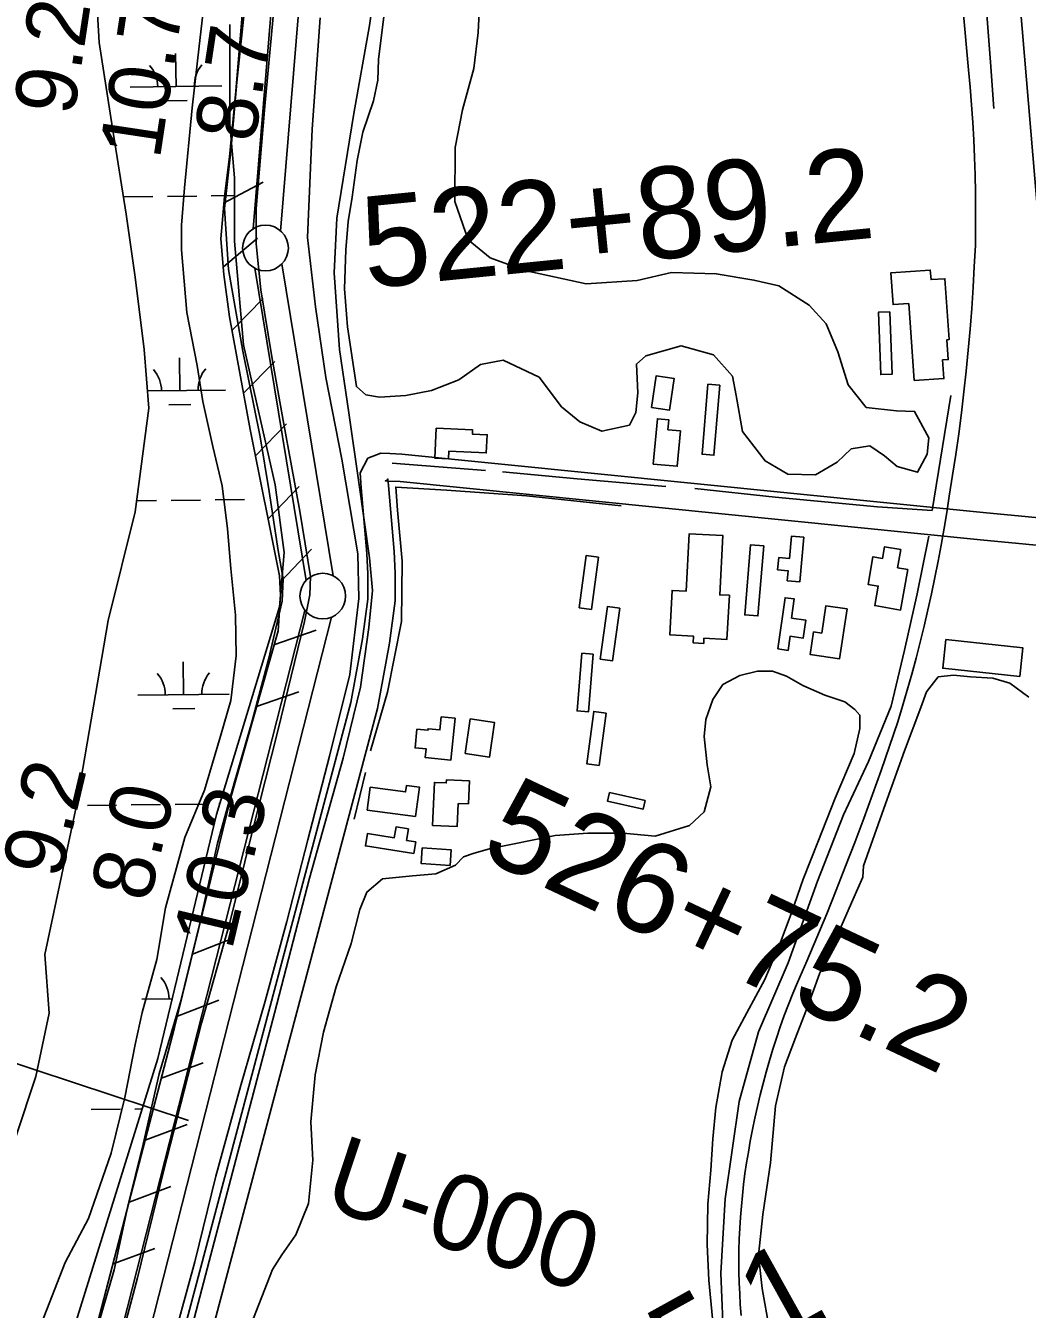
# Model space of a CAD drawing. Extents: x 3715084 to 3753216, y 488173 to 513963.
# Drawn here: x 3735343 to 3736439, y 502484 to 503889 of the extents above; entities that cross this region are included whole.
import ezdxf

# ---------------------------------------------------------------- set-up
doc = ezdxf.new("R2010")
doc.units = 0
for name, color, linetype in [('V-BLDG-OTLN', 7, 'Continuous'), ('V-FLOD-BASE', 7, 'Continuous'), ('V-LEVE-TOET', 7, 'Continuous'), ('V-RAIL-TRAK', 7, 'Continuous'), ('V-RIVR-RANG', 7, 'Continuous'), ('V-RIVR-RANG-IDEN', 7, 'Continuous'), ('V-ROAD-CNTR', 7, 'Continuous'), ('V-RRAP-FSHR', 7, 'Continuous'), ('V-SITE-VEGE', 7, 'Continuous'), ('V-SURV-IDEN', 7, 'Continuous'), ('V-SURV-LINE', 7, 'Continuous'), ('V-TOPO-SHOR', 7, 'Continuous'), ('V-WETL-SWMP', 7, 'Continuous')]:
    doc.layers.add(name, color=color, linetype=linetype)

msp = doc.modelspace()

# ---------------------------------------------------------------- linework, layer by layer
at = {"layer": 'V-BLDG-OTLN'}
for points in [[(3736314.8, 503500.6), (3736309.1, 503585), (3736292, 503583.8), (3736289.6, 503618.7), (3736332.6, 503621.6), (3736333.4, 503611.1), (3736348.6, 503612.1), (3736353.2, 503545.6), (3736350.8, 503545.4), (3736352.3, 503523.6), (3736346.1, 503523.2), (3736347.5, 503502.8)], [(3736288.5, 503576), (3736291, 503507.7), (3736278.4, 503507.2), (3736275.9, 503575.5)], [(3736027.6, 503471.1), (3736032.8, 503505.9), (3736052.4, 503503), (3736047.2, 503468.2)], [(3736102.4, 503495.5), (3736095.9, 503418.9), (3736082.9, 503420), (3736089.4, 503496.6)], [(3736029.6, 503409.3), (3736034.1, 503458.9), (3736046.6, 503457.7), (3736045.6, 503446.9), (3736059.2, 503445.6), (3736055.7, 503406.9)], [(3735792, 503448.6), (3735831.9, 503446.7), (3735831.7, 503442.2), (3735847.9, 503441.4), (3735846.9, 503421.5), (3735805.9, 503423.5), (3735805.5, 503415.1), (3735790.4, 503415.9)], [(3736112.8, 503265.7), (3736110.2, 503217.4), (3736085, 503218.7), (3736084.7, 503213.1), (3736073.3, 503213.7), (3736073.7, 503221), (3736047.5, 503222.5), (3736050.1, 503271.1), (3736065.6, 503270.3), (3736069, 503333.1), (3736105.8, 503331.1), (3736102.3, 503266.2)], [(3736150.6, 503319.7), (3736144.1, 503243.1), (3736129.6, 503244.3), (3736136.1, 503321)], [(3736194.4, 503329.4), (3736189.8, 503280.4), (3736176.2, 503281.7), (3736177.2, 503292.5), (3736165.6, 503293.6), (3736166.8, 503307), (3736178.5, 503305.9), (3736180.8, 503330.6)], [(3736307.9, 503293.9), (3736300.1, 503249.5), (3736271.9, 503254.4), (3736275.7, 503275.8), (3736264.5, 503277.7), (3736269.8, 503307.9), (3736280.5, 503306), (3736282.7, 503318.8), (3736300.3, 503315.8), (3736296.8, 503295.8)], [(3735969.6, 503307.6), (3735961.9, 503250.3), (3735948.5, 503252.1), (3735956.2, 503309.4)], [(3736166, 503207), (3736173.7, 503263.1), (3736183.7, 503261.7), (3736180.8, 503240.8), (3736196.4, 503238.6), (3736193.7, 503218.9), (3736179.2, 503220.9), (3736177.1, 503205.5)], [(3735992.8, 503251.5), (3735985.1, 503194.2), (3735971.6, 503196), (3735979.4, 503253.3)], [(3736241.5, 503250.8), (3736233.2, 503196.1), (3736201.1, 503201), (3736204.9, 503225.6), (3736213.9, 503224.3), (3736218.5, 503254.3)], [(3736349.5, 503217.3), (3736433.9, 503208.2), (3736430.5, 503177), (3736346.2, 503186)], [(3735963.8, 503201.3), (3735958.6, 503138.2), (3735946.2, 503139.2), (3735951.4, 503202.3)], [(3735977.9, 503136.9), (3735970.2, 503079.6), (3735956.8, 503081.4), (3735964.5, 503138.7)], [(3735812.7, 503131.2), (3735808.1, 503085.5), (3735780.1, 503088.2), (3735781.1, 503097.6), (3735768.9, 503098.8), (3735771, 503119.2), (3735783, 503118), (3735783.2, 503119.7), (3735796.1, 503118.4), (3735797.5, 503132.7)], [(3735823.6, 503092.5), (3735829.4, 503130.5), (3735856, 503126.5), (3735850.2, 503088.5)], [(3735769.5, 503023.7), (3735716.7, 503030.8), (3735720, 503055.8), (3735758.6, 503050.6), (3735759.5, 503057.6), (3735773.8, 503055.7)], [(3735788.1, 503014), (3735790.1, 503061), (3735803.1, 503060.5), (3735803.3, 503063.7), (3735828.4, 503062.7), (3735827.4, 503037.4), (3735816.1, 503037.9), (3735815.1, 503012.9)], [(3735981.7, 503049.9), (3736020.6, 503041.2), (3736018.4, 503031.6), (3735979.6, 503040.4)], [(3735767.5, 502983.1), (3735714.7, 502991.5), (3735716.9, 503005.1), (3735746.2, 503000.5), (3735748.1, 503012.3), (3735761.6, 503010.1), (3735759.6, 502997.5), (3735769.6, 502995.9)], [(3735807.3, 502970.2), (3735775.7, 502972.2), (3735776.8, 502989.3), (3735808.3, 502987.4)]]:
    msp.add_lwpolyline(points, close=True, dxfattribs=at)
at = {"layer": 'V-FLOD-BASE'}
msp.add_lwpolyline([(3735614.8, 503910.8), (3735604.6, 503800.8), (3735595.1, 503689), (3735595.1, 503650.4), (3735600.1, 503599.8), (3735612.1, 503526.5), (3735624.7, 503457), (3735643, 503357.7), (3735654.4, 503286.3), (3735653.7, 503266.1), (3735648, 503237), (3735618.9, 503117.5), (3735591.1, 503008.2), (3735566.4, 502907.7), (3735535.4, 502797.7), (3735493.6, 502635.3), (3735465.1, 502519), (3735442.3, 502432.4)], dxfattribs=at)
at = {"layer": 'V-LEVE-TOET'}
for points in [[(3735419, 502456), (3735439.6, 502527.8), (3735454.7, 502597.2), (3735471.6, 502665.3), (3735489.1, 502742.1), (3735512.8, 502822), (3735533.5, 502907), (3735552.9, 502994.4), (3735571, 503060), (3735590.4, 503126.9), (3735608.6, 503195.6), (3735623.6, 503259.3), (3735624.8, 503283.7), (3735619.2, 503314.9), (3735609.2, 503379.2), (3735599.3, 503439.2), (3735580.6, 503532.9), (3735565, 503622.3), (3735560.6, 503689.1), (3735567.5, 503751.6), (3735573.8, 503827.2), (3735583.2, 503913.4)], [(3735665.2, 503897.6), (3735656.4, 503775.7), (3735651.4, 503657.1), (3735660.1, 503581.5), (3735671.3, 503504), (3735688.8, 503414.7), (3735706.2, 503311), (3735707.5, 503262.2), (3735697.4, 503179.1), (3735675.5, 503089.8), (3735651.8, 502998), (3735628.6, 502908.7), (3735604.8, 502821.8), (3735578, 502728.2), (3735551.1, 502630.1), (3735527.9, 502536.4), (3735496.6, 502422.1)]]:
    msp.add_lwpolyline(points, dxfattribs=at)
at = {"layer": 'V-RAIL-TRAK'}
for points in [[(3736368.5, 503905.4), (3736374.4, 503840.8), (3736376.2, 503821.6), (3736377.7, 503802.4), (3736379, 503783.2), (3736380.1, 503764), (3736380.9, 503744.8), (3736381.6, 503725.6), (3736382, 503706.3), (3736382.2, 503687.1), (3736382.2, 503667.9), (3736381.9, 503648.6), (3736380.8, 503625.6), (3736379.5, 503602.7), (3736377.9, 503579.7), (3736376.1, 503556.8), (3736374.1, 503533.9), (3736371.9, 503511), (3736369.4, 503488.2), (3736366.6, 503465.3), (3736363.7, 503442.5), (3736360.5, 503419.8), (3736357, 503397)], [(3736357, 503397), (3736353.4, 503374.3), (3736350.7, 503356.4), (3736347.8, 503339.2), (3736344.6, 503320.7), (3736341.3, 503302.9), (3736337.7, 503285.1), (3736334, 503267.3), (3736330.1, 503249.7), (3736325.9, 503232), (3736321.6, 503214.4), (3736317.1, 503196.9), (3736312.4, 503179.4), (3736307.5, 503161.9), (3736302.3, 503144.5), (3736297, 503127.2), (3736288.1, 503100.7), (3736278.9, 503074.2), (3736269.5, 503047.9), (3736259.9, 503021.6), (3736250.1, 502995.4), (3736240, 502969.2), (3736229.8, 502943.2), (3736219.3, 502917.2), (3736208.6, 502891.4), (3736197.7, 502865.6), (3736192.4, 502853.8), (3736187.2, 502841.9), (3736182.3, 502829.9), (3736177.5, 502817.9), (3736172.9, 502805.8), (3736168.5, 502793.6), (3736164.4, 502781.3), (3736160.4, 502769), (3736156.6, 502756.6), (3736153, 502744.1), (3736149.6, 502731.6), (3736146.4, 502719.1), (3736143.4, 502706.5), (3736140.7, 502693.8), (3736138.1, 502681.1), (3736135.7, 502668.4), (3736133.6, 502656.6), (3736131.6, 502644.8), (3736129.9, 502633), (3736128.3, 502621.1), (3736127, 502609.2), (3736125.9, 502597.3), (3736124.9, 502585.3), (3736124.2, 502573.4), (3736123.7, 502561.4), (3736123.3, 502549.5), (3736123.2, 502537.5), (3736123.3, 502525.5), (3736123.6, 502513.5), (3736124.1, 502501.6), (3736124.7, 502489.6), (3736125.6, 502477.7)]]:
    msp.add_lwpolyline(points, dxfattribs=at)
at = {"layer": 'V-RIVR-RANG'}
msp.add_line((3735521, 502691.1), (3734628.4, 502985.7), dxfattribs=at)
at = {"layer": 'V-ROAD-CNTR'}
for points in [[(3736184.7, 506906.1), (3736197, 506766.8), (3736212.8, 506567.9), (3736232.6, 506284.2), (3736257.8, 505993.5), (3736279.1, 505753.5), (3736349.3, 504920.1), (3736384.6, 504480.2), (3736421.9, 504020), (3736483.8, 503285.7), (3736534.1, 502641.5), (3736554.4, 502400)], [(3737023.9, 503295.8), (3736390.5, 503356.5), (3735754.6, 503420.2), (3735741.2, 503420.7), (3735731.6, 503421.1), (3735717.4, 503415.7), (3735708.7, 503399.6), (3735709.9, 503383.4), (3735716.2, 503311.6), (3735717.2, 503289.3), (3735717.1, 503261.5), (3735711.4, 503218), (3735698.7, 503148.4), (3735458.6, 502245.1)], [(3737021.1, 503265.9), (3736387.5, 503326.6), (3735752.5, 503390.2), (3735739.9, 503390.7), (3735736.5, 503390.9), (3735738.6, 503391.7), (3735739.3, 503393), (3735739.8, 503385.7), (3735746.1, 503313.6), (3735747.3, 503290), (3735747.1, 503259.5), (3735741.1, 503213.4), (3735728, 503141.8), (3735487.9, 502238.5)]]:
    msp.add_lwpolyline(points, dxfattribs=at)
at = {"layer": 'V-RRAP-FSHR'}
for p, q in [((3735559.4, 503694.9), (3735602.6, 503717.7)), ((3735559.2, 503625.1), (3735596.7, 503656.4)), ((3735568.7, 503555.8), (3735602.9, 503590.6)), ((3735581.4, 503486.9), (3735615.6, 503521.7)), ((3735594.5, 503418.2), (3735628.2, 503453.5)), ((3735608.3, 503349.5), (3735642, 503384.9)), ((3735622, 503280.9), (3735655.7, 503316.2)), ((3735614.6, 503211.5), (3735660.7, 503227.6)), ((3735595.5, 503144.2), (3735641.7, 503160.2)), ((3735525.5, 502873.1), (3735571, 502890.8)), ((3735508.9, 502805.1), (3735554.4, 502822.8)), ((3735491.5, 502737.3), (3735537.2, 502754.3)), ((3735473.8, 502669.6), (3735519.6, 502686.6)), ((3735456.1, 502601.8), (3735501.9, 502618.9)), ((3735438.5, 502534.1), (3735484.3, 502551.1))]:
    msp.add_line(p, q, dxfattribs=at)
for points in [[(3735602.6, 504100.7), (3735596.7, 504057.5), (3735589.4, 503978.8), (3735580.3, 503905.2), (3735573, 503817.2), (3735565.8, 503745.6), (3735560.3, 503702.1), (3735556.6, 503655.9), (3735559.9, 503616.7), (3735566, 503570.3), (3735588.7, 503447.1), (3735620.8, 503287.1), (3735621.7, 503265.7), (3735619, 503227), (3735567.3, 503044.5), (3735505.9, 502792.8), (3735359.9, 502232.6), (3735347.3, 502162.3), (3735339.2, 502137.8)], [(3735565.8, 503745.5), (3735560.3, 503702.1), (3735556.6, 503655.9), (3735559.9, 503616.7), (3735566, 503570.3), (3735588.7, 503447.1), (3735620.8, 503287.1), (3735621.7, 503265.7), (3735619, 503227), (3735592.4, 503133)], [(3735530, 502891.6), (3735505.9, 502792.8), (3735383.3, 502322.4)]]:
    msp.add_lwpolyline(points, dxfattribs=at)
at = {"layer": 'V-SITE-VEGE'}
for points in [[(3735540.9, 503936.1), (3735532.6, 503866.7), (3735524.9, 503799.2), (3735516.6, 503711.4), (3735513.4, 503670.6), (3735513.4, 503643.9), (3735519.1, 503575.1), (3735530.5, 503517.2), (3735536.9, 503477.7), (3735547.7, 503428.7), (3735557.9, 503385.4), (3735563.6, 503338.3), (3735567.4, 503295), (3735572.5, 503244.1), (3735573.1, 503199.5), (3735567.3, 503150.5), (3735555.9, 503111.7), (3735538.6, 503052.5), (3735517, 503000.9), (3735496, 502923.9), (3735486.4, 502867.3), (3735470.4, 502809.4), (3735462.8, 502774.3), (3735451.3, 502716.4), (3735436.6, 502655.3), (3735411.8, 502584), (3735386.3, 502535.7), (3735360.2, 502469.5)], [(3735839.5, 503911), (3735838.1, 503881.5), (3735833.3, 503842.3), (3735820.9, 503797), (3735812.7, 503755.8), (3735812.6, 503696.7), (3735827.1, 503654.8), (3735851.1, 503634.8), (3735888.9, 503621.1), (3735956.2, 503606.6), (3736011.8, 503610.1), (3736049.6, 503619), (3736098.4, 503617.6), (3736139.6, 503610.7), (3736167.1, 503604.5), (3736200.1, 503583.2), (3736218.6, 503562.6), (3736231.6, 503532.3), (3736242.6, 503495.9), (3736262.5, 503471.2), (3736295.5, 503467.7), (3736315.4, 503467), (3736331.2, 503438.2), (3736329.2, 503420.3), (3736318.8, 503400.4), (3736296.2, 503406.6), (3736282.4, 503418.3), (3736266.6, 503429.3), (3736246, 503425.9), (3736230.9, 503411.4), (3736206.9, 503397.7), (3736176.6, 503398.4), (3736151.9, 503412.8), (3736127.2, 503445.1), (3736120.3, 503484.3), (3736116.2, 503505.6), (3736095.6, 503529), (3736059.9, 503538.6), (3736021.4, 503527.6), (3736011.1, 503518.7), (3736012.5, 503487.1), (3736010.4, 503465.8), (3736003.5, 503452), (3735973.3, 503445.2), (3735949.3, 503455.5), (3735929.3, 503472), (3735904.6, 503504.3), (3735865.5, 503522.9), (3735840.7, 503518.1), (3735816.7, 503501.6), (3735787.1, 503489.9), (3735759, 503484.4), (3735730.1, 503482.4), (3735715, 503485.1), (3735704.7, 503494.1), (3735695.1, 503559.3), (3735691.7, 503601.2), (3735693.1, 503643.8), (3735695.8, 503674.7), (3735700, 503701.5), (3735705.5, 503741.4), (3735711.7, 503772.3), (3735723.4, 503806.6), (3735728.2, 503829.3), (3735728.9, 503852), (3735737.8, 503922.7)], [(3735576.5, 502434.8), (3735601.3, 502498), (3735613, 502528.2), (3735623.3, 502544), (3735638.4, 502566), (3735652.2, 502600.3), (3735657, 502647.7), (3735655, 502689.6), (3735659.8, 502741.1), (3735668.7, 502787.8), (3735682.5, 502837.3), (3735699, 502884.7), (3735708.6, 502921.8), (3735716.2, 502941), (3735733.4, 502955.5), (3735766.3, 502958.9), (3735791.8, 502960.9), (3735813.1, 502970.5), (3735822, 502979.5), (3735833.7, 502983.6), (3735850.2, 502988.4), (3735922.3, 503002.8), (3735958, 503005.5), (3735996.5, 503005.5), (3736031.5, 503002.1), (3736069.3, 503013.7), (3736085.1, 503028.8), (3736092.7, 503056.3), (3736088.6, 503080.4), (3736085.2, 503111.3), (3736087.2, 503129.8), (3736094.8, 503151.8), (3736105.8, 503168.3), (3736124.3, 503177.9), (3736143.6, 503182.7), (3736160.1, 503182.7), (3736175.2, 503177.2), (3736193, 503166.9), (3736217.1, 503156.6), (3736239.1, 503149), (3736250.1, 503140.7), (3736255.5, 503134.6), (3736255.5, 503120.1), (3736249.3, 503092.7), (3736228.7, 503043.9), (3736209.5, 502995.8), (3736193.6, 502955.3), (3736180.6, 502918.2), (3736168.2, 502885.2), (3736151.7, 502845.4), (3736131.8, 502809), (3736116, 502778.8), (3736104.9, 502744.4), (3736098.1, 502705.3), (3736094.6, 502670.9), (3736092.5, 502636.6), (3736089.1, 502599.5), (3736088.4, 502555.5), (3736090.4, 502516.3), (3736094.5, 502474.4)], [(3736156.4, 502464.1), (3736148.8, 502507.4), (3736144.7, 502543.8), (3736149.5, 502588.4), (3736157.8, 502644.8), (3736163.3, 502707.3), (3736173, 502749.9), (3736185.3, 502781.5), (3736199.1, 502817.2), (3736211.5, 502851.5), (3736225.9, 502882.5), (3736247.9, 502932.6), (3736258.9, 502957.3), (3736259.6, 502969.7), (3736283.7, 503037.7), (3736304.3, 503095.4), (3736322.2, 503142.8), (3736328.4, 503160), (3736341.4, 503176.4), (3736357.9, 503178.5), (3736376.5, 503176.4), (3736401.2, 503175), (3736419.7, 503169.5), (3736440.4, 503154.4)]]:
    msp.add_lwpolyline(points, dxfattribs=at)
at = {"layer": 'V-SURV-LINE'}
for points in [[(3735592, 503666.8), (3735651.5, 504392.5)], [(3735681.4, 504390), (3735621.9, 503664.3)], [(3735623.3, 503628.4), (3735679.5, 503287)], [(3735649.9, 503282.1), (3735593.7, 503623.5)], [(3735357.3, 502105.8), (3735648.5, 503249.2)], [(3735677.6, 503241.8), (3735386.4, 502098.4)]]:
    msp.add_lwpolyline(points, dxfattribs=at)
for centre in [(3735605.3, 503645.7), (3735668, 503264.9)]:
    msp.add_circle(centre, 25, dxfattribs=at)
at = {"layer": 'V-TOPO-SHOR'}
for p, q in [((3735846.1, 503402.1), (3735743.8, 503410.3)), ((3735714.8, 503071.7), (3735702.4, 503020.8))]:
    msp.add_line(p, q, dxfattribs=at)
for points in [[(3735748.1, 504094.6), (3735735.7, 504008), (3735719.2, 503889.2), (3735702, 503793), (3735683.4, 503678.3), (3735680.6, 503618.5), (3735686.1, 503534.7), (3735696.4, 503465.3), (3735707.3, 503389.1), (3735719, 503306.6), (3735722.4, 503270.9), (3735718.3, 503230.4), (3735709.3, 503165.1), (3735690.1, 503087.5), (3735653.6, 502956.3), (3735615.1, 502808.6), (3735571, 502641), (3735545.6, 502544.1), (3735505.7, 502392.3), (3735470.6, 502262.5), (3735450, 502180.7), (3735446.5, 502138.8), (3735455.4, 502096.2), (3735469.2, 502070.8)], [(3736384.3, 504026.3), (3736393.2, 503920.5), (3736398.6, 503849.1), (3736402, 503798.2)], [(3736355.2, 503484.3), (3736334.6, 503358.6), (3736274.8, 503362.7), (3736162.8, 503373.1), (3736074.9, 503382.7)], [(3736043.3, 503384.8), (3735946.4, 503393.1), (3735864.7, 503400.7)], [(3735994.5, 503363.5), (3735890.8, 503374.6), (3735803.5, 503380.8), (3735747.9, 503384.2), (3735749.9, 503358.8), (3735754.7, 503303.2), (3735754, 503237.2), (3735738.9, 503159.6), (3735720.3, 503095.7)], [(3736148.1, 502268.6), (3736133.6, 502311.9), (3736119.2, 502374.4), (3736106.9, 502443.8), (3736103.5, 502524.2), (3736108.3, 502605.2), (3736123.5, 502711.7), (3736144.8, 502788), (3736177.1, 502863.5), (3736209.4, 502952.8), (3736237.6, 503025.6), (3736265.1, 503084), (3736289.9, 503144.4), (3736304.3, 503205.6), (3736318.1, 503267.4), (3736331.2, 503330.6)]]:
    msp.add_lwpolyline(points, dxfattribs=at)
at = {"layer": 'V-WETL-SWMP'}
for p, q in [((3735507.4, 503822.4), (3735506.9, 503858.4)), ((3735457.4, 503821.7), (3735557.4, 503823)), ((3735495.6, 503806.8), (3735519.6, 503807.1)), ((3735450.1, 503701.6), (3735482.1, 503702)), ((3735498.1, 503702.2), (3735530.1, 503702.6)), ((3735546, 503702.8), (3735571.4, 503703.1)), ((3735511.6, 503489.7), (3735511.1, 503525.7)), ((3735476.1, 503489.3), (3735561.5, 503490.3)), ((3735499.7, 503474.1), (3735523.7, 503474.4)), ((3735464.3, 503369), (3735486.2, 503369.3)), ((3735502.2, 503369.5), (3735534.2, 503369.9)), ((3735550.2, 503370.1), (3735582.2, 503370.5)), ((3735515.7, 503157.1), (3735515.3, 503193.1)), ((3735465.7, 503156.4), (3735565.7, 503157.7)), ((3735503.9, 503141.5), (3735527.9, 503141.8)), ((3735506.4, 503036.9), (3735538.4, 503037.3)), ((3735554.4, 503037.5), (3735555.1, 503037.5)), ((3735410.4, 503035.7), (3735442.4, 503036.1)), ((3735458.4, 503036.3), (3735490.4, 503036.7)), ((3735469.9, 502823.8), (3735503.1, 502824.2)), ((3735414.5, 502703), (3735446.5, 502703.4)), ((3735462.5, 502703.6), (3735470.2, 502703.7))]:
    msp.add_line(p, q, dxfattribs=at)
for points in [[(3735309.6, 502606), (3735354, 502739.4), (3735368.8, 502808.5), (3735363.9, 502872.8), (3735398.5, 503035.8), (3735433.1, 503238.3), (3735462.7, 503356.9), (3735477.5, 503470.5), (3735472.6, 503534.7), (3735462.7, 503613.7), (3735452.8, 503682.9), (3735438, 503776.7), (3735423.2, 503870.6), (3735418.2, 503959.5)], [(3735566.4, 503890.4), (3735566.4, 503831.1), (3735566.4, 503781.7), (3735571.4, 503722.4), (3735571.4, 503653.2), (3735581.3, 503539.6), (3735615.8, 503386.5), (3735625.7, 503312.4), (3735620.8, 503253.1), (3735551.6, 503025.9), (3735487.4, 502759.1), (3735304.6, 502171.3)]]:
    msp.add_lwpolyline(points, dxfattribs=at)
for centre, start, end in [((3735452.2, 503822.2), 359.9442, 41.4878), ((3735562.6, 503823.5), 139.9442, 181.4878), ((3735456.3, 503489.5), 359.9442, 41.4878), ((3735566.8, 503490.9), 139.9442, 181.4878), ((3735460.5, 503156.9), 359.9442, 41.4878), ((3735570.9, 503158.2), 139.9442, 181.4878), ((3735464.6, 502824.2), 359.9442, 41.4878)]:
    msp.add_arc(centre, 35.2, start, end, dxfattribs=at)

# ---------------------------------------------------------------- texts
at = {"layer": 'V-RIVR-RANG'}
for s, rotation, p in [('9.2', 81.4283, (3735395.6, 503789.1)), ('10.7', 81.4283, (3735489.6, 503741.6)), ('8.7', 81.4283, (3735593.4, 503759.8)), ('9.2', 76.7183, (3735381.3, 502953.8)), ('8.0', 76.7183, (3735478, 502928.3)), ('10.3', 76.7183, (3735568.4, 502876))]:
    msp.add_text(s, height=67, rotation=rotation, dxfattribs=at).set_placement(p)
at = {"layer": 'V-RIVR-RANG-IDEN'}
msp.add_text('U-000', height=83, rotation=341.5923, dxfattribs=at).set_placement((3735665.5, 502597.4))
at = {"layer": 'V-SURV-IDEN'}
for s, rotation, p in [('522+89.2', 5.7149, (3735715.7, 503601.4)), ('526+75.2', 334.7183, (3735837.4, 502980.4)), ('538+95.1', 29.0083, (3735733.8, 502205.3))]:
    msp.add_text(s, height=100, rotation=rotation, dxfattribs=at).set_placement(p)

doc.saveas('drawing.dxf')
